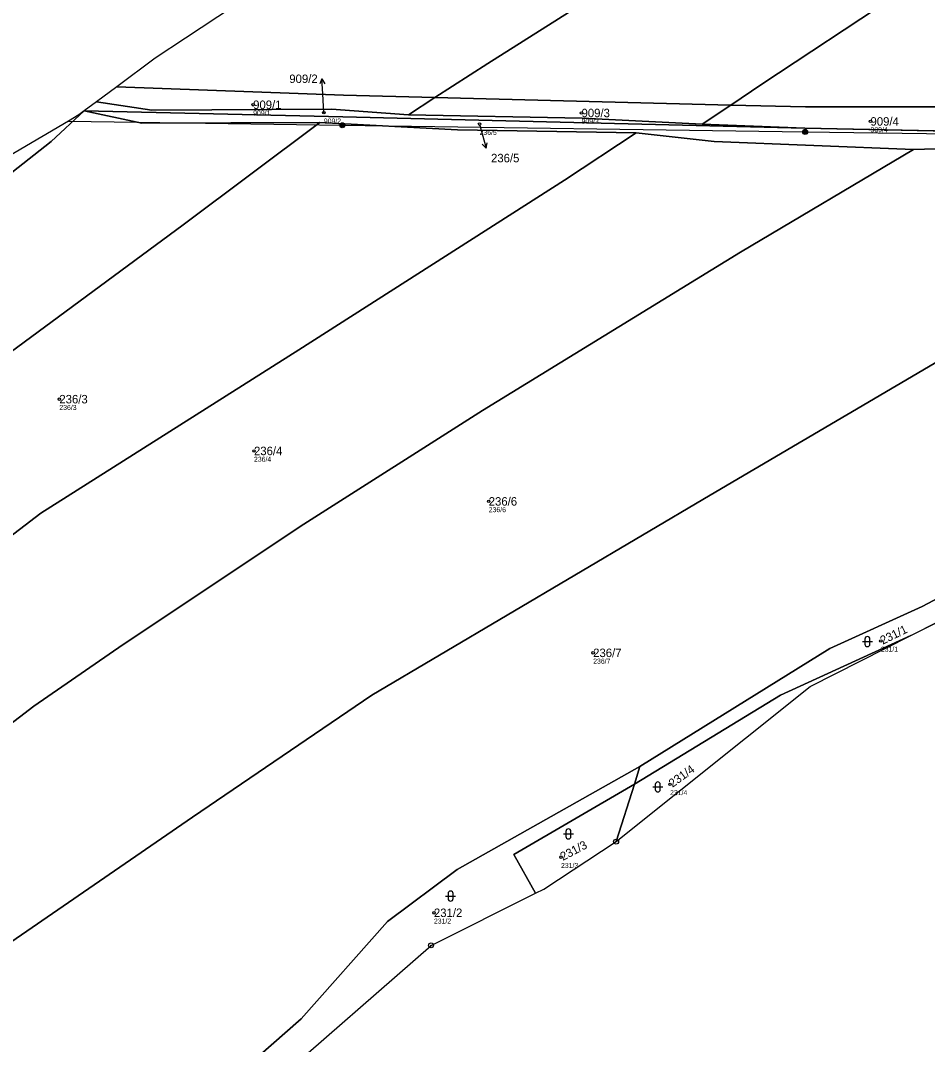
# Model space of a CAD drawing. Extents: x -734504 to -730695, y -1027923 to -1024502.
# Drawn here: x -732395 to -732213.1, y -1027332.1 to -1027126.7 of the extents above; entities that cross this region are included whole.
import ezdxf

# ---------------------------------------------------------------- set-up
doc = ezdxf.new("R2010")
doc.units = 0
for name, color, linetype in [('Definiční body', 7, 'Continuous'), ('Hranice parcel', 7, 'Continuous'), ('Parcelní čísla', 7, 'Continuous'), ('Polygon ku', 7, 'Continuous'), ('Polygon parcely', 7, 'Continuous'), ('Pop  PČ popisy', 7, 'Continuous'), ('Poz předměty', 7, 'Continuous'), ('Značky bodu BP', 7, 'Continuous'), ('Značky kultur', 7, 'Continuous')]:
    doc.layers.add(name, color=color, linetype=linetype)

msp = doc.modelspace()

# ---------------------------------------------------------------- linework, layer by layer
at = {"layer": 'Definiční body'}
for centre in [(-732348.37, -1027143.63), (-732334.2, -1027145.23), (-732282.52, -1027145.28), (-732224.58, -1027146.97), (-732302.97, -1027147.51), (-732387.23, -1027202.67), (-732348.2, -1027213.05), (-732301.13, -1027223.17), (-732222.5, -1027251.15), (-732280.19, -1027253.54), (-732264.77, -1027279.92), (-732286.63, -1027294.52), (-732312.12, -1027305.67)]:
    msp.add_circle(centre, 0.25, dxfattribs=at)
at = {"layer": 'Hranice parcel'}
for p, q in [((-732352.28, -1027123.91), (-732361.93, -1027130.28)), ((-732361.93, -1027130.28), (-732368.01, -1027134.29)), ((-732368.01, -1027134.29), (-732375.71, -1027140.02)), ((-732375.71, -1027140.02), (-732379.75, -1027143.02)), ((-732317.22, -1027145.63), (-732311.91, -1027142.19)), ((-732311.91, -1027142.19), (-732252.58, -1027143.68)), ((-732382.23, -1027144.86), (-732383.29, -1027145.65)), ((-732379.75, -1027143.02), (-732382.23, -1027144.86)), ((-732330.4, -1027146.08), (-732382.23, -1027144.86)), ((-732258.31, -1027147.51), (-732252.58, -1027143.68)), ((-732252.58, -1027143.68), (-732237.62, -1027144.06)), ((-732237.62, -1027144.06), (-732198.34, -1027144)), ((-732383.29, -1027145.65), (-732385.42, -1027146.9)), ((-732237.76, -1027148.32), (-732330.4, -1027146.08)), ((-732237.76, -1027148.32), (-732258.31, -1027147.51)), ((-732205.57, -1027149.02), (-732237.76, -1027148.32)), ((-732215.98, -1027152.57), (-732145.43, -1027150.44)), ((-732216.47, -1027250.06), (-732193.77, -1027238.57)), ((-732270.8, -1027276.34), (-732271.92, -1027279.86)), ((-732275.6, -1027291.4), (-732271.92, -1027279.86)), ((-732290.1, -1027300.9), (-732275.6, -1027291.4)), ((-732291.75, -1027301.72), (-732290.1, -1027300.9))]:
    msp.add_line(p, q, dxfattribs=at)
for points in [[(-732311.91, -1027142.19), (-732301.34, -1027135.34), (-732272.98, -1027117.35), (-732237.7, -1027096.73), (-732194.99, -1027072.56), (-732167.81, -1027057.09)], [(-732252.58, -1027143.68), (-732246.4, -1027139.53), (-732219.82, -1027121.91), (-732199.94, -1027109.33), (-732152.65, -1027082.02)], [(-732375.71, -1027140.02), (-732330.26, -1027141.73), (-732311.91, -1027142.19)], [(-732497.35, -1027228.7), (-732468.85, -1027209.05), (-732457.74, -1027200.95), (-732441.07, -1027193.64), (-732417.93, -1027173.87), (-732388.89, -1027151.01), (-732382.23, -1027144.86)], [(-732334.99, -1027147.22), (-732370.7, -1027147.35), (-732382.23, -1027144.86)], [(-732379.75, -1027143.02), (-732368.66, -1027144.69), (-732332.64, -1027144.51), (-732317.22, -1027145.63)], [(-732385.42, -1027146.9), (-732401.52, -1027156.34), (-732427.13, -1027171.32)], [(-732258.31, -1027147.51), (-732282.39, -1027146.35), (-732317.22, -1027145.63)], [(-732477.11, -1027255.49), (-732442.87, -1027228.67), (-732416.52, -1027207.62), (-732362.38, -1027167.71), (-732334.99, -1027147.22)], [(-732271.55, -1027149.28), (-732307.37, -1027148.66), (-732334.99, -1027147.22)], [(-732459.87, -1027278.37), (-732432.16, -1027257.08), (-732420.7, -1027248.25), (-732390.95, -1027225.51), (-732339.21, -1027192.75), (-732285.95, -1027158.78), (-732271.55, -1027149.28)], [(-732421.86, -1027328.64), (-732360.52, -1027286.49), (-732324.56, -1027262.03), (-732256.76, -1027221.95), (-732192.02, -1027183.86), (-732180.21, -1027175.86), (-732145.43, -1027150.44)], [(-732215.98, -1027152.57), (-732255.9, -1027151.02), (-732271.55, -1027149.28)], [(-732442.56, -1027302.62), (-732412.56, -1027279.67), (-732392.35, -1027264.2), (-732374.43, -1027251.9), (-732338.21, -1027227.74), (-732302.36, -1027204.91), (-732250.62, -1027173.22), (-732215.98, -1027152.57)], [(-732192.22, -1027228.05), (-732196.76, -1027235.04), (-732214.25, -1027244.25), (-732232.75, -1027252.64), (-732270.8, -1027276.34)], [(-732275.6, -1027291.4), (-732236.7, -1027260.3), (-732216.47, -1027250.06)], [(-732271.92, -1027279.86), (-732242.62, -1027262.03), (-732216.47, -1027250.06)], [(-732270.8, -1027276.34), (-732307.47, -1027296.99), (-732321.44, -1027307.42), (-732338.76, -1027326.92), (-732362.26, -1027347.62)], [(-732291.75, -1027301.72), (-732296.07, -1027293.97), (-732271.92, -1027279.86)], [(-732388.23, -1027372.52), (-732344.7, -1027340.2), (-732312.7, -1027312.2), (-732291.75, -1027301.72)]]:
    msp.add_lwpolyline(points, dxfattribs=at)
at = {"layer": 'Polygon ku'}
for points in [[(-732352.28, -1027123.91), (-732361.93, -1027130.28), (-732368.01, -1027134.29), (-732375.71, -1027140.02), (-732379.75, -1027143.02), (-732382.23, -1027144.86), (-732383.29, -1027145.65), (-732385.42, -1027146.9), (-732401.52, -1027156.34)], [(-732344.7, -1027340.2), (-732312.7, -1027312.2), (-732291.75, -1027301.72), (-732290.1, -1027300.9), (-732275.6, -1027291.4), (-732236.7, -1027260.3), (-732216.47, -1027250.06), (-732193.77, -1027238.57), (-732192.6, -1027238.5), (-732190.17, -1027239.55), (-732206.3, -1027282.58), (-732205.31, -1027283.84), (-732203.91, -1027285.62), (-732193.29, -1027299.16), (-732169.52, -1027335.41)]]:
    msp.add_lwpolyline(points, dxfattribs=at)
at = {"layer": 'Polygon parcely'}
for points in [[(-732272.98, -1027117.35), (-732237.7, -1027096.73), (-732194.99, -1027072.56), (-732167.81, -1027057.09), (-732189.69, -1027026.53), (-732229.8, -1027051.04), (-732252.68, -1027064.85), (-732280.73, -1027081.33), (-732313.81, -1027100.57), (-732352.28, -1027123.91), (-732361.93, -1027130.28), (-732368.01, -1027134.29), (-732375.71, -1027140.02), (-732330.26, -1027141.73), (-732311.91, -1027142.19), (-732301.34, -1027135.34)], [(-732219.82, -1027121.91), (-732199.94, -1027109.33), (-732152.65, -1027082.02), (-732167.81, -1027057.09), (-732194.99, -1027072.56), (-732237.7, -1027096.73), (-732272.98, -1027117.35), (-732301.34, -1027135.34), (-732311.91, -1027142.19), (-732252.58, -1027143.68), (-732246.4, -1027139.53)], [(-732237.62, -1027144.06), (-732198.34, -1027144), (-732189.31, -1027137.9), (-732167.72, -1027123.67), (-732155.24, -1027117.7), (-732139.99, -1027109.49), (-732152.65, -1027082.02), (-732199.94, -1027109.33), (-732219.82, -1027121.91), (-732246.4, -1027139.53), (-732252.58, -1027143.68)], [(-732311.91, -1027142.19), (-732330.26, -1027141.73), (-732375.71, -1027140.02), (-732379.75, -1027143.02), (-732368.66, -1027144.69), (-732332.64, -1027144.51), (-732317.22, -1027145.63)], [(-732252.58, -1027143.68), (-732311.91, -1027142.19), (-732317.22, -1027145.63), (-732282.39, -1027146.35), (-732258.31, -1027147.51)], [(-732427.13, -1027171.32), (-732437.44, -1027179.52), (-732465.56, -1027201.66), (-732485.23, -1027217.32), (-732498.92, -1027226.96), (-732497.35, -1027228.7), (-732468.85, -1027209.05), (-732457.74, -1027200.95), (-732441.07, -1027193.64), (-732417.93, -1027173.87), (-732388.89, -1027151.01), (-732382.23, -1027144.86), (-732383.29, -1027145.65), (-732385.42, -1027146.9), (-732401.52, -1027156.34)], [(-732370.7, -1027147.35), (-732382.23, -1027144.86), (-732388.89, -1027151.01), (-732417.93, -1027173.87), (-732441.07, -1027193.64), (-732457.74, -1027200.95), (-732468.85, -1027209.05), (-732497.35, -1027228.7), (-732496.98, -1027229.11), (-732477.11, -1027255.49), (-732442.87, -1027228.67), (-732416.52, -1027207.62), (-732362.38, -1027167.71), (-732334.99, -1027147.22)], [(-732237.76, -1027148.32), (-732258.31, -1027147.51), (-732282.39, -1027146.35), (-732317.22, -1027145.63), (-732332.64, -1027144.51), (-732368.66, -1027144.69), (-732379.75, -1027143.02), (-732382.23, -1027144.86), (-732330.4, -1027146.08)], [(-732184.64, -1027149.48), (-732205.57, -1027149.02), (-732237.76, -1027148.32), (-732330.4, -1027146.08), (-732382.23, -1027144.86), (-732370.7, -1027147.35), (-732334.99, -1027147.22), (-732307.37, -1027148.66), (-732271.55, -1027149.28), (-732255.9, -1027151.02), (-732215.98, -1027152.57), (-732145.43, -1027150.44), (-732141.87, -1027148.42), (-732139.48, -1027144.25), (-732148.05, -1027145.85), (-732155.2, -1027149.15)], [(-732198.34, -1027144), (-732237.62, -1027144.06), (-732252.58, -1027143.68), (-732258.31, -1027147.51), (-732237.76, -1027148.32), (-732205.57, -1027149.02)], [(-732339.21, -1027192.75), (-732285.95, -1027158.78), (-732271.55, -1027149.28), (-732307.37, -1027148.66), (-732334.99, -1027147.22), (-732362.38, -1027167.71), (-732416.52, -1027207.62), (-732442.87, -1027228.67), (-732477.11, -1027255.49), (-732459.87, -1027278.37), (-732432.16, -1027257.08), (-732420.7, -1027248.25), (-732390.95, -1027225.51)], [(-732390.38, -1027369.69), (-732362.26, -1027347.62), (-732338.76, -1027326.92), (-732321.44, -1027307.42), (-732307.47, -1027296.99), (-732270.8, -1027276.34), (-732232.75, -1027252.64), (-732214.25, -1027244.25), (-732196.76, -1027235.04), (-732192.22, -1027228.05), (-732181.16, -1027207.37), (-732172.79, -1027192.89), (-732160.39, -1027175.63), (-732147.02, -1027157.38), (-732141.87, -1027148.42), (-732145.43, -1027150.44), (-732180.21, -1027175.86), (-732192.02, -1027183.86), (-732256.76, -1027221.95), (-732324.56, -1027262.03), (-732360.52, -1027286.49), (-732421.86, -1027328.64), (-732416.34, -1027335.56)], [(-732302.36, -1027204.91), (-732250.62, -1027173.22), (-732215.98, -1027152.57), (-732255.9, -1027151.02), (-732271.55, -1027149.28), (-732285.95, -1027158.78), (-732339.21, -1027192.75), (-732390.95, -1027225.51), (-732420.7, -1027248.25), (-732432.16, -1027257.08), (-732459.87, -1027278.37), (-732459.67, -1027278.64), (-732442.56, -1027302.62), (-732412.56, -1027279.67), (-732392.35, -1027264.2), (-732374.43, -1027251.9), (-732338.21, -1027227.74)], [(-732324.56, -1027262.03), (-732256.76, -1027221.95), (-732192.02, -1027183.86), (-732180.21, -1027175.86), (-732145.43, -1027150.44), (-732215.98, -1027152.57), (-732250.62, -1027173.22), (-732302.36, -1027204.91), (-732338.21, -1027227.74), (-732374.43, -1027251.9), (-732392.35, -1027264.2), (-732412.56, -1027279.67), (-732442.56, -1027302.62), (-732442.13, -1027303.22), (-732421.86, -1027328.64), (-732360.52, -1027286.49)], [(-732193.77, -1027238.57), (-732192.22, -1027228.05), (-732196.76, -1027235.04), (-732214.25, -1027244.25), (-732232.75, -1027252.64), (-732270.8, -1027276.34), (-732271.92, -1027279.86), (-732242.62, -1027262.03), (-732216.47, -1027250.06)], [(-732216.47, -1027250.06), (-732242.62, -1027262.03), (-732271.92, -1027279.86), (-732275.6, -1027291.4), (-732236.7, -1027260.3)], [(-732338.76, -1027326.92), (-732362.26, -1027347.62), (-732390.38, -1027369.69), (-732388.23, -1027372.52), (-732344.7, -1027340.2), (-732312.7, -1027312.2), (-732291.75, -1027301.72), (-732296.07, -1027293.97), (-732271.92, -1027279.86), (-732270.8, -1027276.34), (-732307.47, -1027296.99), (-732321.44, -1027307.42)], [(-732291.75, -1027301.72), (-732290.1, -1027300.9), (-732275.6, -1027291.4), (-732271.92, -1027279.86), (-732296.07, -1027293.97)]]:
    msp.add_lwpolyline(points, close=True, dxfattribs=at)
at = {"layer": 'Pop  PČ popisy'}
for p, q in [((-732334.57, -1027138.42), (-732335.02, -1027139.45)), ((-732334.41, -1027141.42), (-732334.57, -1027138.42)), ((-732334.57, -1027138.42), (-732334.02, -1027139.4)), ((-732334.2, -1027145.23), (-732334.41, -1027141.42)), ((-732302.97, -1027147.51), (-732302.45, -1027149.44)), ((-732302.45, -1027149.44), (-732301.67, -1027152.34)), ((-732301.67, -1027152.34), (-732302.42, -1027151.5)), ((-732301.67, -1027152.34), (-732301.45, -1027151.24))]:
    msp.add_line(p, q, dxfattribs=at)
at = {"layer": 'Poz předměty'}
for p, q in [((-732385.42, -1027146.9), (-732330.49, -1027147.74)), ((-732330.49, -1027147.74), (-732237.7, -1027149.08)), ((-732237.7, -1027149.08), (-732146.98, -1027150.18))]:
    msp.add_line(p, q, dxfattribs=at)
for centre, radius in [((-732330.49, -1027147.74), 0.5), ((-732330.49, -1027147.74), 0.4), ((-732330.49, -1027147.74), 0.3), ((-732330.49, -1027147.74), 0.2), ((-732330.49, -1027147.74), 0.1), ((-732237.7, -1027149.08), 0.5), ((-732237.7, -1027149.08), 0.4), ((-732237.7, -1027149.08), 0.3), ((-732237.7, -1027149.08), 0.2), ((-732237.7, -1027149.08), 0.1)]:
    msp.add_circle(centre, radius, dxfattribs=at)
at = {"layer": 'Značky bodu BP'}
for centre, radius in [((-732275.6, -1027291.4), 0.5), ((-732275.6, -1027291.4), 0.0303), ((-732312.7, -1027312.2), 0.5), ((-732312.7, -1027312.2), 0.0303)]:
    msp.add_circle(centre, radius, dxfattribs=at)
at = {"layer": 'Značky kultur'}
for p, q in [((-732226.2, -1027251.28), (-732224.2, -1027251.28)), ((-732225.7, -1027250.78), (-732225.7, -1027251.78)), ((-732224.7, -1027251.78), (-732224.7, -1027250.78)), ((-732267.73, -1027279.94), (-732267.73, -1027280.94)), ((-732266.73, -1027280.94), (-732266.73, -1027279.94)), ((-732268.23, -1027280.44), (-732266.23, -1027280.44)), ((-732286.16, -1027289.85), (-732284.16, -1027289.85)), ((-732285.66, -1027289.35), (-732285.66, -1027290.35)), ((-732284.66, -1027290.35), (-732284.66, -1027289.35)), ((-732309.78, -1027302.32), (-732307.78, -1027302.32)), ((-732309.28, -1027301.82), (-732309.28, -1027302.82)), ((-732308.28, -1027302.82), (-732308.28, -1027301.82))]:
    msp.add_line(p, q, dxfattribs=at)
for centre, start, end in [((-732225.2, -1027250.78), 0, 180), ((-732225.2, -1027251.78), 180, 359.9879), ((-732267.23, -1027279.94), 0, 180), ((-732267.23, -1027280.94), 180, 359.9879), ((-732285.16, -1027289.35), 0, 180), ((-732285.16, -1027290.35), 180, 359.9879), ((-732308.78, -1027301.82), 0, 180), ((-732308.78, -1027302.82), 180, 359.9879)]:
    msp.add_arc(centre, 0.5, start, end, dxfattribs=at)

# ---------------------------------------------------------------- texts
at = {"layer": 'Definiční body'}
for s, p in [('909/1', (-732348.37, -1027145.79)), ('909/2', (-732334.2, -1027147.39)), ('909/3', (-732282.52, -1027147.44)), ('236/5', (-732302.97, -1027149.67)), ('909/4', (-732224.58, -1027149.13)), ('236/3', (-732387.23, -1027204.83)), ('236/4', (-732348.2, -1027215.21)), ('236/6', (-732301.13, -1027225.33)), ('231/1', (-732222.5, -1027253.31)), ('236/7', (-732280.19, -1027255.7)), ('231/4', (-732264.77, -1027282.08)), ('231/3', (-732286.63, -1027296.68)), ('231/2', (-732312.12, -1027307.83))]:
    msp.add_text(s, height=1, dxfattribs=at).set_placement(p)
at = {"layer": 'Parcelní čísla'}
for s, p in [('909/2', (-732341.12, -1027139.27)), ('909/1', (-732348.37, -1027144.48)), ('909/3', (-732282.52, -1027146.13)), ('909/4', (-732224.58, -1027147.82)), ('236/5', (-732300.67, -1027155.17)), ('236/3', (-732387.23, -1027203.52)), ('236/4', (-732348.2, -1027213.9)), ('236/6', (-732301.13, -1027224.02)), ('236/7', (-732280.19, -1027254.39)), ('231/2', (-732312.12, -1027306.52))]:
    msp.add_text(s, height=1.7, dxfattribs=at).set_placement(p)
for s, rotation, p in [('231/1', 26, (-732222.13, -1027251.91)), ('231/4', 36, (-732264.27, -1027280.61)), ('231/3', 28, (-732286.23, -1027295.27))]:
    msp.add_text(s, height=1.7, rotation=rotation, dxfattribs=at).set_placement(p)

doc.saveas('drawing.dxf')
